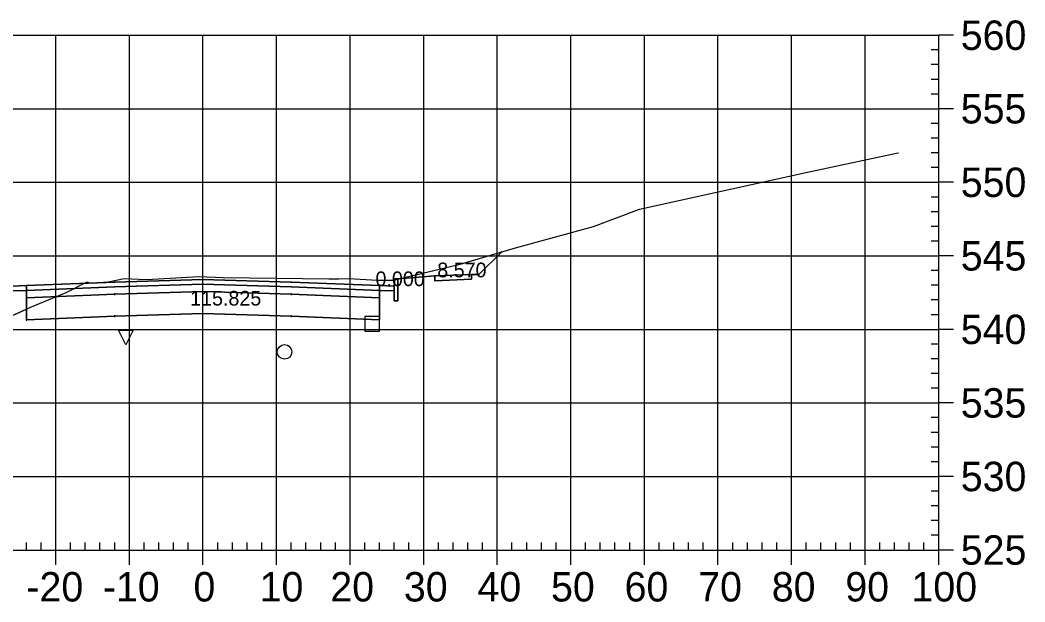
# Model space of a CAD drawing. Extents: x 704834 to 709892, y 372981 to 377533.
# Drawn here: x 706112 to 706248.6, y 373385.8 to 373464.9 of the extents above; entities that cross this region are included whole.
import ezdxf

# ---------------------------------------------------------------- set-up
doc = ezdxf.new("R2010")
doc.units = 0
for name, color, linetype in [('1', 7, 'Continuous'), ('13', 7, 'Continuous'), ('14', 7, 'Continuous'), ('4', 7, 'Continuous'), ('57', 7, 'Continuous'), ('59', 7, 'Continuous'), ('Default_Xsect', 7, 'Continuous'), ('Existing', 7, 'Continuous')]:
    doc.layers.add(name, color=color, linetype=linetype)

msp = doc.modelspace()

# ---------------------------------------------------------------- linework, layer by layer
for points in [[(706174.37, 373430.26), (706177.48, 373433.37)], [(706163.37, 373429.7), (706168.37, 373430.1)], [(706173.37, 373430.3), (706174.37, 373430.26)]]:
    msp.add_lwpolyline(points)
for points in [[(706136.87, 373428.96), (706148.87, 373428.6), (706160.87, 373428.12), (706160.87, 373428.78), (706148.87, 373429.26), (706136.87, 373429.62), (706124.87, 373429.26), (706112.87, 373428.78), (706112.87, 373428.12), (706124.87, 373428.6)], [(706162.87, 373426.7), (706163.37, 373426.7), (706163.37, 373429.7), (706162.96, 373429.7), (706162.87, 373428.7)], [(706168.37, 373429.44), (706173.37, 373429.64), (706173.37, 373430.3), (706168.37, 373430.1)], [(706112.87, 373428.78), (706110.87, 373428.7), (706110.87, 373428.04), (706112.87, 373428.12)], [(706136.87, 373427.96), (706148.87, 373427.6), (706160.87, 373427.12), (706160.87, 373428.12), (706148.87, 373428.6), (706136.87, 373428.96), (706124.87, 373428.6), (706112.87, 373428.12), (706112.87, 373427.12), (706124.87, 373427.6)], [(706136.82, 373428.91), (706136.92, 373428.91), (706136.92, 373429.01), (706136.82, 373429.01)], [(706160.87, 373428.12), (706162.87, 373428.04), (706162.87, 373428.7), (706160.87, 373428.78)], [(706112.82, 373427.07), (706112.92, 373427.07), (706112.92, 373427.17), (706112.82, 373427.17)], [(706136.87, 373424.96), (706148.87, 373424.6), (706160.87, 373424.12), (706160.87, 373427.12), (706148.87, 373427.6), (706136.87, 373427.96), (706124.87, 373427.6), (706112.87, 373427.12), (706112.87, 373424.12), (706124.87, 373424.6)], [(706124.82, 373427.55), (706124.92, 373427.55), (706124.92, 373427.65), (706124.82, 373427.65)], [(706136.82, 373427.91), (706136.92, 373427.91), (706136.92, 373428.01), (706136.82, 373428.01)], [(706148.82, 373427.55), (706148.92, 373427.55), (706148.92, 373427.65), (706148.82, 373427.65)], [(706160.82, 373427.07), (706160.92, 373427.07), (706160.92, 373427.17), (706160.82, 373427.17)], [(706112.82, 373424.07), (706112.92, 373424.07), (706112.92, 373424.17), (706112.82, 373424.17)], [(706124.82, 373424.55), (706124.92, 373424.55), (706124.92, 373424.65), (706124.82, 373424.65)], [(706136.82, 373424.91), (706136.92, 373424.91), (706136.92, 373425.01), (706136.82, 373425.01)], [(706148.82, 373424.55), (706148.92, 373424.55), (706148.92, 373424.65), (706148.82, 373424.65)], [(706160.82, 373424.07), (706160.92, 373424.07), (706160.92, 373424.17), (706160.82, 373424.17)]]:
    msp.add_lwpolyline(points, close=True)
at = {"layer": '1'}
for points in [[(706163.48, 373429.71), (706171.82, 373431.71), (706177.48, 373433.37), (706174.37, 373430.26), (706173.37, 373430.3), (706173.37, 373429.64), (706168.37, 373429.44), (706168.37, 373430.1), (706166.77, 373429.97), (706166.77, 373429.97), (706166.76, 373429.97)], [(706089.38, 373420.27), (706108.14, 373423.43), (706112.87, 373425.59), (706112.87, 373427.12), (706112.87, 373428.12), (706110.87, 373428.04), (706110.87, 373426.7), (706110.37, 373426.7), (706110.37, 373429.7), (706105.37, 373430.1), (706105.37, 373429.44), (706100.37, 373429.64), (706100.37, 373430.3), (706099.37, 373430.26)], [(706112.87, 373425.59), (706113.34, 373425.8), (706118.27, 373427.82), (706121.12, 373429.3), (706121.42, 373429.16), (706121.44, 373429.12), (706124, 373429.27), (706126.16, 373429.72), (706129.24, 373429.58), (706136.32, 373430.01), (706139.63, 373429.87), (706153.99, 373429.68), (706155.32, 373429.7), (706156.72, 373429.72), (706160.56, 373429.52), (706162.75, 373429.53), (706163.37, 373429.68), (706163.37, 373426.7), (706162.87, 373426.7), (706162.87, 373428.04), (706160.87, 373428.12), (706160.87, 373427.12), (706160.87, 373424.12), (706148.87, 373424.6), (706136.87, 373424.96), (706124.87, 373424.6), (706112.87, 373424.12)], [(706163.37, 373429.68), (706163.48, 373429.71), (706163.37, 373429.7)], [(706126.38, 373420.7), (706125.38, 373422.7), (706127.38, 373422.7)]]:
    msp.add_lwpolyline(points, close=True, dxfattribs=at)
at = {"layer": '13'}
msp.add_circle((706147.96, 373419.76), 1, dxfattribs=at)
at = {"layer": '14'}
for points in [[(706177.48, 373433.37), (706177.48, 373433.42), (706177.48, 373433.37), (706177.43, 373433.37), (706177.48, 373433.37), (706177.48, 373433.32), (706177.48, 373433.37), (706177.53, 373433.37)], [(706136.87, 373429.62), (706136.87, 373429.67), (706136.87, 373429.62), (706136.82, 373429.62), (706136.87, 373429.62), (706136.87, 373429.57), (706136.87, 373429.62), (706136.92, 373429.62)], [(706112.87, 373428.78), (706112.87, 373428.83), (706112.87, 373428.78), (706112.82, 373428.78), (706112.87, 373428.78), (706112.87, 373428.73), (706112.87, 373428.78), (706112.92, 373428.78)], [(706124.87, 373429.26), (706124.87, 373429.31), (706124.87, 373429.26), (706124.82, 373429.26), (706124.87, 373429.26), (706124.87, 373429.21), (706124.87, 373429.26), (706124.92, 373429.26)], [(706148.87, 373429.26), (706148.87, 373429.31), (706148.87, 373429.26), (706148.82, 373429.26), (706148.87, 373429.26), (706148.87, 373429.21), (706148.87, 373429.26), (706148.92, 373429.26)], [(706160.87, 373428.78), (706160.87, 373428.83), (706160.87, 373428.78), (706160.82, 373428.78), (706160.87, 373428.78), (706160.87, 373428.73), (706160.87, 373428.78), (706160.92, 373428.78)]]:
    msp.add_lwpolyline(points, dxfattribs=at)
at = {"layer": '4'}
msp.add_lwpolyline([(706158.86, 373422.56), (706160.86, 373422.56), (706160.86, 373424.56), (706158.86, 373424.56)], close=True, dxfattribs=at)
at = {"layer": '57'}
for p, q in [((706036.87, 373462.82), (706236.87, 373462.82)), ((706116.87, 373392.82), (706116.87, 373462.82)), ((706126.87, 373392.82), (706126.87, 373462.82)), ((706136.87, 373392.82), (706136.87, 373462.82)), ((706146.87, 373392.82), (706146.87, 373462.82)), ((706156.87, 373392.82), (706156.87, 373462.82)), ((706166.87, 373392.82), (706166.87, 373462.82)), ((706176.87, 373392.82), (706176.87, 373462.82)), ((706186.87, 373392.82), (706186.87, 373462.82)), ((706196.87, 373392.82), (706196.87, 373462.82)), ((706206.87, 373392.82), (706206.87, 373462.82)), ((706216.87, 373392.82), (706216.87, 373462.82)), ((706226.87, 373392.82), (706226.87, 373462.82)), ((706236.87, 373392.82), (706236.87, 373462.82)), ((706236.87, 373392.82), (706236.87, 373462.82)), ((706238.87, 373462.82), (706236.87, 373462.82)), ((706236.87, 373460.82), (706235.87, 373460.82)), ((706236.87, 373458.82), (706235.87, 373458.82)), ((706236.87, 373456.82), (706235.87, 373456.82)), ((706236.87, 373454.82), (706235.87, 373454.82)), ((706036.87, 373452.82), (706236.87, 373452.82)), ((706238.87, 373452.82), (706236.87, 373452.82)), ((706236.87, 373450.82), (706235.87, 373450.82)), ((706236.87, 373448.82), (706235.87, 373448.82)), ((706236.87, 373446.82), (706235.87, 373446.82)), ((706236.87, 373444.82), (706235.87, 373444.82)), ((706036.87, 373442.82), (706236.87, 373442.82)), ((706238.87, 373442.82), (706236.87, 373442.82)), ((706236.87, 373440.82), (706235.87, 373440.82)), ((706236.87, 373438.82), (706235.87, 373438.82)), ((706236.87, 373436.82), (706235.87, 373436.82)), ((706236.87, 373434.82), (706235.87, 373434.82)), ((706036.87, 373432.82), (706236.87, 373432.82)), ((706238.87, 373432.82), (706236.87, 373432.82)), ((706236.87, 373430.82), (706235.87, 373430.82)), ((706236.87, 373428.82), (706235.87, 373428.82)), ((706236.87, 373426.82), (706235.87, 373426.82)), ((706236.87, 373424.82), (706235.87, 373424.82)), ((706036.87, 373422.82), (706236.87, 373422.82)), ((706238.87, 373422.82), (706236.87, 373422.82)), ((706236.87, 373420.82), (706235.87, 373420.82)), ((706236.87, 373418.82), (706235.87, 373418.82)), ((706236.87, 373416.82), (706235.87, 373416.82)), ((706236.87, 373414.82), (706235.87, 373414.82)), ((706036.87, 373412.82), (706236.87, 373412.82)), ((706238.87, 373412.82), (706236.87, 373412.82)), ((706236.87, 373410.82), (706235.87, 373410.82)), ((706236.87, 373408.82), (706235.87, 373408.82)), ((706236.87, 373406.82), (706235.87, 373406.82)), ((706236.87, 373404.82), (706235.87, 373404.82)), ((706036.87, 373402.82), (706236.87, 373402.82)), ((706238.87, 373402.82), (706236.87, 373402.82)), ((706236.87, 373400.82), (706235.87, 373400.82)), ((706236.87, 373398.82), (706235.87, 373398.82)), ((706236.87, 373396.82), (706235.87, 373396.82)), ((706236.87, 373394.82), (706235.87, 373394.82)), ((706036.87, 373392.82), (706236.87, 373392.82)), ((706036.87, 373392.82), (706236.87, 373392.82)), ((706112.87, 373392.82), (706112.87, 373393.82)), ((706114.87, 373392.82), (706114.87, 373393.82)), ((706116.87, 373390.82), (706116.87, 373392.82)), ((706118.87, 373392.82), (706118.87, 373393.82)), ((706120.87, 373392.82), (706120.87, 373393.82)), ((706122.87, 373392.82), (706122.87, 373393.82)), ((706124.87, 373392.82), (706124.87, 373393.82)), ((706126.87, 373390.82), (706126.87, 373392.82)), ((706128.87, 373392.82), (706128.87, 373393.82)), ((706130.87, 373392.82), (706130.87, 373393.82)), ((706132.87, 373392.82), (706132.87, 373393.82)), ((706134.87, 373392.82), (706134.87, 373393.82)), ((706136.87, 373390.82), (706136.87, 373392.82)), ((706138.87, 373392.82), (706138.87, 373393.82)), ((706140.87, 373392.82), (706140.87, 373393.82)), ((706142.87, 373392.82), (706142.87, 373393.82)), ((706144.87, 373392.82), (706144.87, 373393.82)), ((706146.87, 373390.82), (706146.87, 373392.82)), ((706148.87, 373392.82), (706148.87, 373393.82)), ((706150.87, 373392.82), (706150.87, 373393.82)), ((706152.87, 373392.82), (706152.87, 373393.82)), ((706154.87, 373392.82), (706154.87, 373393.82)), ((706156.87, 373390.82), (706156.87, 373392.82)), ((706158.87, 373392.82), (706158.87, 373393.82)), ((706160.87, 373392.82), (706160.87, 373393.82)), ((706162.87, 373392.82), (706162.87, 373393.82)), ((706164.87, 373392.82), (706164.87, 373393.82)), ((706166.87, 373390.82), (706166.87, 373392.82)), ((706168.87, 373392.82), (706168.87, 373393.82)), ((706170.87, 373392.82), (706170.87, 373393.82)), ((706172.87, 373392.82), (706172.87, 373393.82)), ((706174.87, 373392.82), (706174.87, 373393.82)), ((706176.87, 373390.82), (706176.87, 373392.82)), ((706178.87, 373392.82), (706178.87, 373393.82)), ((706180.87, 373392.82), (706180.87, 373393.82)), ((706182.87, 373392.82), (706182.87, 373393.82)), ((706184.87, 373392.82), (706184.87, 373393.82)), ((706186.87, 373390.82), (706186.87, 373392.82)), ((706188.87, 373392.82), (706188.87, 373393.82)), ((706190.87, 373392.82), (706190.87, 373393.82)), ((706192.87, 373392.82), (706192.87, 373393.82)), ((706194.87, 373392.82), (706194.87, 373393.82)), ((706196.87, 373390.82), (706196.87, 373392.82)), ((706198.87, 373392.82), (706198.87, 373393.82)), ((706200.87, 373392.82), (706200.87, 373393.82)), ((706202.87, 373392.82), (706202.87, 373393.82)), ((706204.87, 373392.82), (706204.87, 373393.82)), ((706206.87, 373390.82), (706206.87, 373392.82)), ((706208.87, 373392.82), (706208.87, 373393.82)), ((706210.87, 373392.82), (706210.87, 373393.82)), ((706212.87, 373392.82), (706212.87, 373393.82)), ((706214.87, 373392.82), (706214.87, 373393.82)), ((706216.87, 373390.82), (706216.87, 373392.82)), ((706218.87, 373392.82), (706218.87, 373393.82)), ((706220.87, 373392.82), (706220.87, 373393.82)), ((706222.87, 373392.82), (706222.87, 373393.82)), ((706224.87, 373392.82), (706224.87, 373393.82)), ((706226.87, 373390.82), (706226.87, 373392.82)), ((706228.87, 373392.82), (706228.87, 373393.82)), ((706230.87, 373392.82), (706230.87, 373393.82)), ((706232.87, 373392.82), (706232.87, 373393.82)), ((706234.87, 373392.82), (706234.87, 373393.82)), ((706236.87, 373390.82), (706236.87, 373392.82)), ((706238.87, 373392.82), (706236.87, 373392.82))]:
    msp.add_line(p, q, dxfattribs=at)
at = {"layer": 'Default_Xsect'}
msp.add_lwpolyline([(706089.38, 373420.27), (706099.37, 373430.26), (706100.37, 373430.3), (706105.37, 373430.1), (706110.37, 373429.7), (706110.79, 373429.7), (706110.87, 373428.7), (706112.87, 373428.78), (706124.87, 373429.26), (706136.87, 373429.62), (706148.87, 373429.26), (706160.87, 373428.78), (706162.87, 373428.7), (706162.96, 373429.7), (706163.37, 373429.7), (706168.37, 373430.1), (706173.37, 373430.3), (706174.37, 373430.26), (706177.48, 373433.37)], dxfattribs=at)
at = {"layer": 'Existing'}
msp.add_lwpolyline([(706108.14, 373423.43), (706113.34, 373425.8), (706118.27, 373427.82), (706121.12, 373429.3), (706121.42, 373429.16), (706121.44, 373429.12), (706124, 373429.27), (706126.16, 373429.72), (706129.24, 373429.58), (706136.32, 373430.01), (706139.63, 373429.87), (706153.99, 373429.68), (706155.32, 373429.7), (706156.72, 373429.72), (706160.56, 373429.52), (706162.75, 373429.53), (706171.82, 373431.71), (706179.37, 373433.93), (706189.97, 373436.81), (706196.22, 373439.18), (706219.06, 373444.2), (706231.15, 373446.76), (706231.36, 373446.81), (706231.4, 373446.82)], dxfattribs=at)

# ---------------------------------------------------------------- texts
at = {"layer": '14'}
for p in [(706168.34, 373429.39), (706173.34, 373430.25), (706173.34, 373429.59)]:
    msp.add_text('+', height=0.1, dxfattribs=at).set_placement(p)
at = {"layer": '57'}
for s, p in [('560', (706239.87, 373460.82)), ('555', (706239.87, 373450.82)), ('550', (706239.87, 373440.82)), ('545', (706239.87, 373430.82)), ('540', (706239.87, 373420.82)), ('535', (706239.87, 373410.82)), ('530', (706239.87, 373400.82)), ('525', (706239.87, 373390.82)), ('-20', (706112.87, 373385.82)), ('-10', (706123.26, 373385.82)), ('0', (706135.58, 373385.82)), ('10', (706144.57, 373385.82)), ('20', (706154.18, 373385.82)), ('30', (706164.18, 373385.82)), ('40', (706174.18, 373385.82)), ('50', (706184.18, 373385.82)), ('60', (706194.18, 373385.82)), ('70', (706204.18, 373385.82)), ('80', (706214.18, 373385.82)), ('90', (706224.18, 373385.82)), ('100', (706233.17, 373385.82))]:
    msp.add_text(s, height=4, dxfattribs=at).set_placement(p)
at = {"layer": '59'}
for s, p in [('8.570', (706168.72, 373429.9)), ('0.000', (706160.32, 373428.7)), ('115.825', (706135.13, 373426.06))]:
    msp.add_text(s, height=2, dxfattribs=at).set_placement(p)

doc.saveas('drawing.dxf')
